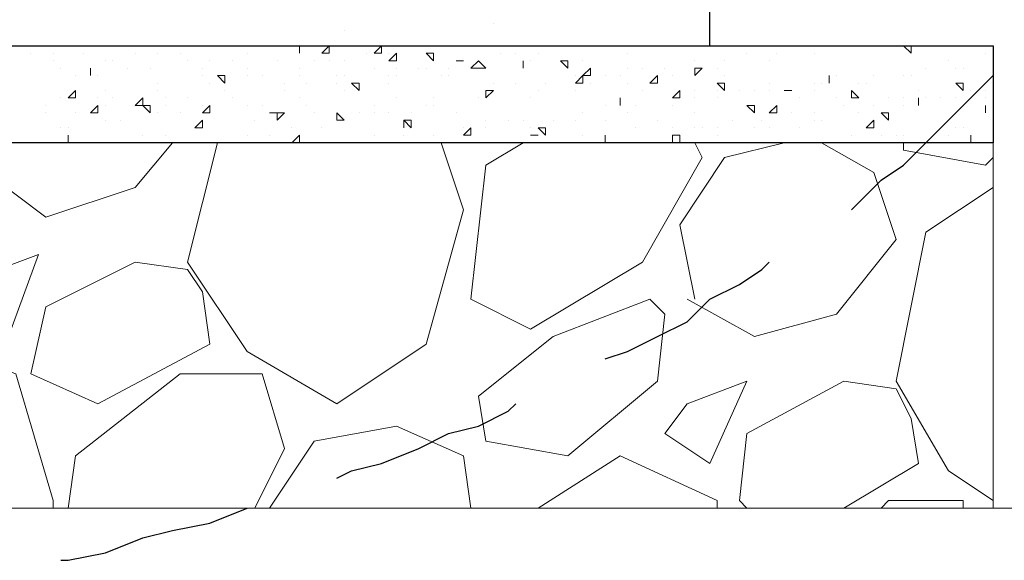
# Model space of a CAD drawing. Header units: metres. Extents: x 5.7 to 89.8, y 4 to 63.5.
# Tile 278 of 475: x 57.3 to 58.6, y 9.2 to 9.9. Entities that reach past the tile are written whole.
import ezdxf

# ---------------------------------------------------------------- set-up
doc = ezdxf.new("R2010")
doc.units = ezdxf.units.M
doc.header["$MEASUREMENT"] = 0
for name, color, linetype in [('PDF17_hatch', 7, 'Continuous'), ('PDF17_hatch-borshi', 7, 'Continuous'), ('PDF17_kaff', 7, 'Continuous'), ('PDF17_textt', 7, 'Continuous'), ('PDF17_wall', 7, 'Continuous')]:
    doc.layers.add(name, color=color, linetype=linetype)

msp = doc.modelspace()

# ---------------------------------------------------------------- linework, layer by layer
at = {"layer": 'PDF17_hatch', "lineweight": 25}
for points in [[(57.9349, 9.8688), (57.9349, 9.8688)], [(57.7423, 9.8591), (57.7423, 9.8591)], [(57.4341, 9.8399), (57.4341, 9.8399)], [(57.5593, 9.8399), (57.5593, 9.8399)], [(57.7037, 9.8399), (57.7037, 9.8399)]]:
    msp.add_lwpolyline(points, dxfattribs=at)
at = {"layer": 'PDF17_hatch-borshi', "lineweight": 18}
for points in [[(57.3377, 9.8302), (57.3377, 9.8302)], [(57.3474, 9.8399), (57.3474, 9.8399)], [(57.3666, 9.8302), (57.3666, 9.8302)], [(57.4052, 9.8302), (57.4052, 9.8302)], [(57.4726, 9.8302), (57.4726, 9.8302)], [(57.5015, 9.8302), (57.5015, 9.8302)], [(57.5304, 9.8302), (57.5304, 9.8302)], [(57.617, 9.8302), (57.617, 9.8302)], [(57.6845, 9.8399), (57.6845, 9.8399)], [(57.7711, 9.8302), (57.7711, 9.8302)], [(57.8, 9.8302), (57.8, 9.8302)], [(57.9445, 9.8302), (57.9445, 9.8302)], [(57.9638, 9.8302), (57.9638, 9.8302)], [(57.9927, 9.8302), (57.9927, 9.8302)], [(58.1082, 9.8302), (58.1082, 9.8302)], [(58.2623, 9.8302), (58.2623, 9.8302)], [(58.2623, 9.8302), (58.2623, 9.8302)], [(58.3009, 9.8302), (58.3009, 9.8302)], [(58.349, 9.8302), (58.349, 9.8302)], [(58.4068, 9.8399), (58.4068, 9.8399)], [(58.4646, 9.8399), (58.4646, 9.8399)], [(58.4646, 9.8399), (58.4742, 9.8302), (58.4742, 9.8399)], [(58.5705, 9.8302), (58.5705, 9.8302)], [(57.3666, 9.8206), (57.3666, 9.8206)], [(57.4341, 9.8206), (57.4341, 9.8206)], [(57.4437, 9.8206), (57.4437, 9.8206)], [(57.54, 9.8206), (57.54, 9.8206)], [(57.5689, 9.8206), (57.5689, 9.8206)], [(57.5978, 9.8206), (57.5978, 9.8206)], [(57.6556, 9.8206), (57.6556, 9.8206)], [(57.7037, 9.8206), (57.7037, 9.8206)], [(57.723, 9.8206), (57.723, 9.8206)], [(57.7423, 9.8206), (57.7423, 9.8206)], [(57.8867, 9.8206), (57.8867, 9.8206)], [(57.8867, 9.8206), (57.8867, 9.8206)], [(57.983, 9.8206), (57.983, 9.8206)], [(58.0505, 9.8206), (58.0505, 9.8206)], [(58.1949, 9.8206), (58.1949, 9.8206)], [(58.2334, 9.8206), (58.2334, 9.8206)], [(58.2912, 9.8206), (58.2912, 9.8206)], [(58.5224, 9.8206), (58.5224, 9.8206)], [(57.3763, 9.811), (57.3763, 9.811)], [(57.4148, 9.811), (57.4148, 9.811)], [(57.4629, 9.811), (57.4629, 9.811)], [(57.4918, 9.811), (57.4918, 9.811)], [(57.5593, 9.811), (57.5593, 9.811)], [(57.617, 9.811), (57.617, 9.811)], [(57.6845, 9.811), (57.6845, 9.811)], [(57.7808, 9.811), (57.7808, 9.811)], [(57.8097, 9.811), (57.8097, 9.811)], [(57.8386, 9.811), (57.8386, 9.811)], [(57.8482, 9.811), (57.8482, 9.811)], [(57.8771, 9.811), (57.8771, 9.811)], [(57.9156, 9.811), (57.9156, 9.811)], [(57.9252, 9.811), (57.9252, 9.811)], [(57.9734, 9.811), (57.9734, 9.811)], [(57.9734, 9.811), (57.9734, 9.811)], [(58.1082, 9.811), (58.1082, 9.811)], [(58.1275, 9.811), (58.1275, 9.811)], [(58.1564, 9.811), (58.1564, 9.811)], [(58.2238, 9.811), (58.2238, 9.811)], [(58.4935, 9.811), (58.4935, 9.811)], [(58.532, 9.811), (58.532, 9.811)], [(58.5416, 9.811), (58.5416, 9.811)], [(57.3955, 9.8014), (57.3955, 9.8014)], [(57.4244, 9.8014), (57.4244, 9.8014)], [(57.5015, 9.7917), (57.5015, 9.7917)], [(57.5593, 9.8014), (57.5593, 9.8014)], [(57.5689, 9.7917), (57.5689, 9.7917)], [(57.617, 9.8014), (57.617, 9.8014)], [(57.6363, 9.8014), (57.6363, 9.8014)], [(57.6652, 9.7917), (57.6652, 9.7917)], [(57.6845, 9.8014), (57.6845, 9.8014)], [(57.6941, 9.7917), (57.6941, 9.7917)], [(57.7326, 9.8014), (57.7326, 9.8014)], [(57.7326, 9.7917), (57.7326, 9.7917)], [(57.7423, 9.8014), (57.7423, 9.8014)], [(57.8, 9.8014), (57.8, 9.8014)], [(57.8, 9.7917), (57.8, 9.7917)], [(57.8097, 9.8014), (57.8097, 9.8014)], [(57.8675, 9.8014), (57.8675, 9.8014)], [(57.8771, 9.8014), (57.8771, 9.8014)], [(57.9349, 9.7917), (57.9349, 9.7917)], [(57.9638, 9.7917), (57.9638, 9.7917)], [(58.0023, 9.7917), (58.0023, 9.7917)], [(58.0023, 9.7917), (58.0023, 9.7917)], [(58.0408, 9.8014), (58.0408, 9.8014)], [(58.0601, 9.8014), (58.0601, 9.8014)], [(58.0601, 9.7917), (58.0601, 9.7917)], [(58.0793, 9.8014), (58.0793, 9.8014)], [(58.0986, 9.8014), (58.0986, 9.8014)], [(58.1082, 9.7917), (58.1082, 9.7917)], [(58.166, 9.8014), (58.166, 9.8014)], [(58.166, 9.8014), (58.166, 9.8014)], [(58.2334, 9.8014), (58.2334, 9.8014)], [(58.2912, 9.7917), (58.2912, 9.7917)], [(58.349, 9.7917), (58.349, 9.7917)], [(58.3587, 9.7917), (58.3587, 9.7917)], [(58.3683, 9.8014), (58.3683, 9.8014)], [(58.3779, 9.8014), (58.3779, 9.8014)], [(58.4068, 9.7917), (58.4068, 9.7917)], [(58.4164, 9.7917), (58.4164, 9.7917)], [(58.4261, 9.8014), (58.4261, 9.8014)], [(58.4646, 9.8014), (58.4646, 9.8014)], [(58.4742, 9.8014), (58.4742, 9.8014)], [(57.4341, 9.7821), (57.4341, 9.7821)], [(57.5015, 9.7821), (57.5015, 9.7821)], [(57.5882, 9.7821), (57.5882, 9.7821)], [(57.6652, 9.7821), (57.6652, 9.7821)], [(57.7423, 9.7821), (57.7423, 9.7821)], [(57.9252, 9.7821), (57.9252, 9.7821)], [(57.9927, 9.7821), (57.9927, 9.7821)], [(58.0408, 9.7821), (58.0408, 9.7821)], [(58.1275, 9.7821), (58.1275, 9.7821)], [(58.1949, 9.7821), (58.1949, 9.7821)], [(58.2238, 9.7821), (58.2238, 9.7821)], [(58.2527, 9.7821), (58.2527, 9.7821)], [(58.272, 9.7821), (58.272, 9.7821)], [(58.2912, 9.7821), (58.2912, 9.7821)], [(58.3201, 9.7821), (58.3201, 9.7821)], [(58.3201, 9.7821), (58.3201, 9.7821)], [(58.349, 9.7821), (58.349, 9.7821)], [(58.3972, 9.7821), (58.3972, 9.7821)], [(58.4839, 9.7821), (58.4839, 9.7821)], [(58.5416, 9.7821), (58.5416, 9.7821)], [(58.5513, 9.7821), (58.5513, 9.7821)], [(58.5705, 9.7821), (58.5705, 9.7821)], [(57.3763, 9.7725), (57.3763, 9.7725)], [(57.3763, 9.7725), (57.3763, 9.7725)], [(57.4244, 9.7725), (57.4244, 9.7725)], [(57.4437, 9.7725), (57.4437, 9.7725)], [(57.5111, 9.7725), (57.5111, 9.7725)], [(57.54, 9.7725), (57.54, 9.7725)], [(57.5978, 9.7725), (57.5978, 9.7725)], [(57.6845, 9.7725), (57.6845, 9.7725)], [(57.8097, 9.7725), (57.8097, 9.7725)], [(57.8578, 9.7725), (57.8578, 9.7725)], [(57.9156, 9.7725), (57.9156, 9.7725)], [(57.9252, 9.7725), (57.9252, 9.7725)], [(57.983, 9.7725), (57.983, 9.7725)], [(58.0986, 9.7725), (58.0986, 9.7725)], [(58.1949, 9.7725), (58.1949, 9.7725)], [(58.2238, 9.7725), (58.2238, 9.7725)], [(58.3298, 9.7725), (58.3298, 9.7725)], [(58.3779, 9.7725), (58.3779, 9.7725)], [(58.4453, 9.7725), (58.4453, 9.7725)], [(58.4646, 9.7725), (58.4646, 9.7725)], [(58.4935, 9.7725), (58.4935, 9.7725)], [(58.4935, 9.7725), (58.4935, 9.7725)], [(58.5128, 9.7725), (58.5128, 9.7725)], [(58.532, 9.7725), (58.532, 9.7725)], [(58.5705, 9.7725), (58.5705, 9.7725)], [(57.357, 9.7628), (57.357, 9.7628)], [(57.357, 9.7532), (57.357, 9.7532)], [(57.3955, 9.7532), (57.3955, 9.7532)], [(57.4341, 9.7628), (57.4341, 9.7628)], [(57.5015, 9.7532), (57.5015, 9.7532)], [(57.5111, 9.7628), (57.5111, 9.7628)], [(57.5304, 9.7532), (57.5304, 9.7532)], [(57.5593, 9.7628), (57.5593, 9.7628)], [(57.5689, 9.7628), (57.5689, 9.7628)], [(57.617, 9.7628), (57.617, 9.7628)], [(57.6363, 9.7628), (57.6363, 9.7628)], [(57.6556, 9.7532), (57.6556, 9.7532)], [(57.6941, 9.7628), (57.6941, 9.7628)], [(57.7037, 9.7532), (57.7037, 9.7532)], [(57.7615, 9.7532), (57.7615, 9.7532)], [(57.7808, 9.7628), (57.7808, 9.7628)], [(57.7808, 9.7532), (57.7808, 9.7532)], [(57.8, 9.7532), (57.8, 9.7532)], [(57.8289, 9.7532), (57.8289, 9.7532)], [(57.8482, 9.7628), (57.8482, 9.7628)], [(57.8578, 9.7628), (57.8578, 9.7628)], [(57.8867, 9.7532), (57.8867, 9.7532)], [(58.0505, 9.7532), (58.0505, 9.7532)], [(58.0793, 9.7628), (58.0793, 9.7628)], [(58.1082, 9.7532), (58.1082, 9.7532)], [(58.1179, 9.7628), (58.1179, 9.7628)], [(58.166, 9.7628), (58.166, 9.7628)], [(58.1949, 9.7532), (58.1949, 9.7532)], [(58.2623, 9.7628), (58.2623, 9.7628)], [(58.3201, 9.7532), (58.3201, 9.7532)], [(58.349, 9.7532), (58.349, 9.7532)], [(58.3875, 9.7628), (58.3875, 9.7628)], [(58.4068, 9.7532), (58.4068, 9.7532)], [(58.4261, 9.7628), (58.4261, 9.7628)], [(58.4646, 9.7628), (58.4646, 9.7628)], [(58.4839, 9.7628), (58.4839, 9.7628)], [(58.5705, 9.7532), (58.5705, 9.7532)], [(57.4341, 9.7436), (57.4341, 9.7436)], [(57.4533, 9.7436), (57.4533, 9.7436)], [(57.6267, 9.7436), (57.6267, 9.7436)], [(57.6556, 9.7436), (57.6556, 9.7436)], [(57.7423, 9.7436), (57.7423, 9.7436)], [(57.9252, 9.7436), (57.9252, 9.7436)], [(57.9541, 9.7436), (57.9541, 9.7436)], [(57.9734, 9.7436), (57.9734, 9.7436)], [(58.0119, 9.7436), (58.0119, 9.7436)], [(58.0408, 9.7436), (58.0408, 9.7436)], [(58.0793, 9.7436), (58.0793, 9.7436)], [(58.1468, 9.7436), (58.1468, 9.7436)], [(58.2431, 9.7436), (58.2431, 9.7436)], [(58.2816, 9.7436), (58.2816, 9.7436)], [(58.349, 9.7436), (58.349, 9.7436)], [(58.3587, 9.7436), (58.3587, 9.7436)], [(58.5802, 9.7436), (58.5802, 9.7436)], [(57.3763, 9.7339), (57.3763, 9.7339)], [(57.3859, 9.7339), (57.3859, 9.7339)], [(57.5593, 9.7339), (57.5593, 9.7339)], [(57.6748, 9.7339), (57.6748, 9.7339)], [(57.7134, 9.7339), (57.7134, 9.7339)], [(57.8193, 9.7339), (57.8193, 9.7339)], [(57.8964, 9.7339), (57.8964, 9.7339)], [(57.9252, 9.7339), (57.9252, 9.7339)], [(57.983, 9.7339), (57.983, 9.7339)], [(58.1179, 9.7339), (58.1179, 9.7339)], [(58.166, 9.7339), (58.166, 9.7339)], [(58.1949, 9.7339), (58.1949, 9.7339)], [(58.2046, 9.7339), (58.2046, 9.7339)], [(58.2238, 9.7339), (58.2238, 9.7339)], [(58.272, 9.7339), (58.272, 9.7339)], [(58.2912, 9.7339), (58.2912, 9.7339)], [(58.3298, 9.7339), (58.3298, 9.7339)], [(58.5128, 9.7339), (58.5128, 9.7339)], [(58.532, 9.7339), (58.532, 9.7339)], [(58.5416, 9.7339), (58.5416, 9.7339)], [(57.2703, 9.7147), (57.28, 9.6761), (57.357, 9.6184), (57.4726, 9.6569), (57.5207, 9.7147)], [(57.3859, 9.7243), (57.3859, 9.7243)], [(57.4822, 9.7243), (57.4822, 9.7243)], [(57.5111, 9.7243), (57.5111, 9.7243)], [(57.5785, 9.7147), (57.54, 9.5606), (57.617, 9.445), (57.7326, 9.3776), (57.8482, 9.4546), (57.8964, 9.628), (57.8675, 9.7147)], [(57.5593, 9.7147), (57.5593, 9.7147)], [(57.617, 9.7243), (57.617, 9.7243)], [(57.6459, 9.7243), (57.6459, 9.7243)], [(57.6748, 9.7147), (57.6845, 9.7243), (57.6845, 9.7147)], [(57.7808, 9.7243), (57.7808, 9.7243)], [(57.8193, 9.7243), (57.8193, 9.7243)], [(57.8578, 9.7243), (57.8578, 9.7243)], [(58.1949, 9.7147), (58.2046, 9.6954), (58.1275, 9.5606), (57.983, 9.4739), (57.906, 9.5124), (57.9252, 9.6858), (57.9734, 9.7147)], [(57.9927, 9.7243), (57.9927, 9.7243)], [(58.0505, 9.7243), (58.0505, 9.7243)], [(58.089, 9.7147), (58.089, 9.7147)], [(58.166, 9.7147), (58.166, 9.7243), (58.1757, 9.7243), (58.1757, 9.7147)], [(58.166, 9.7243), (58.166, 9.7243)], [(58.1949, 9.5124), (58.1757, 9.6087), (58.2334, 9.6954), (58.3105, 9.7147)], [(58.1853, 9.5124), (58.272, 9.4643), (58.3779, 9.4932), (58.455, 9.5895), (58.4261, 9.6761), (58.3587, 9.7147)], [(58.2238, 9.7243), (58.2238, 9.7243)], [(58.3972, 9.7243), (58.3972, 9.7243)], [(58.4357, 9.7243), (58.4357, 9.7243)], [(58.455, 9.7243), (58.455, 9.7243)], [(58.4646, 9.7243), (58.4646, 9.7243)], [(58.4646, 9.7243), (58.4646, 9.7243)], [(58.5802, 9.6954), (58.5705, 9.6858), (58.4646, 9.705), (58.4646, 9.7147)], [(58.5224, 9.7243), (58.5224, 9.7243)], [(58.5802, 9.6569), (58.4935, 9.5991), (58.455, 9.4065), (58.5224, 9.2909), (58.5802, 9.2524)], [(57.3666, 9.2427), (57.3666, 9.2524), (57.3185, 9.4161), (57.1836, 9.4643), (57.0488, 9.3872), (57.0199, 9.2427)], [(57.3859, 9.2427), (57.3955, 9.3102), (57.5304, 9.4161), (57.6363, 9.4161), (57.6652, 9.3198), (57.6267, 9.2427)], [(58.3875, 9.2427), (58.4839, 9.3005), (58.4742, 9.3583), (58.455, 9.3968), (58.3875, 9.4065), (58.2623, 9.3391), (58.2527, 9.2524), (58.2623, 9.2427)], [(57.906, 9.2427), (57.8964, 9.3102), (57.8097, 9.3487), (57.7037, 9.3294), (57.6459, 9.2427)], [(58.2238, 9.2427), (58.2238, 9.2524), (58.0986, 9.3102), (57.9927, 9.2427)], [(58.4357, 9.2427), (58.4453, 9.2524), (58.5416, 9.2524), (58.5416, 9.2427)]]:
    msp.add_lwpolyline(points, dxfattribs=at)
for points in [[(57.6845, 9.8399), (57.6845, 9.8302)], [(57.723, 9.8399), (57.723, 9.8302), (57.7134, 9.8302)], [(57.7904, 9.8302), (57.7808, 9.8302), (57.7904, 9.8399)], [(57.8097, 9.8302), (57.8097, 9.8206), (57.8, 9.8206)], [(57.8578, 9.8302), (57.8578, 9.8206), (57.8482, 9.8302)], [(57.8867, 9.8206), (57.8964, 9.8206)], [(57.9252, 9.811), (57.906, 9.811), (57.9156, 9.8206)], [(57.9734, 9.8206), (57.9734, 9.811)], [(58.0312, 9.8206), (58.0312, 9.811), (58.0216, 9.8206)], [(57.4148, 9.811), (57.4148, 9.8014)], [(58.0601, 9.811), (58.0601, 9.8014), (58.0505, 9.8014)], [(58.2046, 9.811), (58.1949, 9.8014), (58.1949, 9.811)], [(57.5882, 9.8014), (57.5882, 9.7917), (57.5785, 9.8014)], [(57.7615, 9.7917), (57.7615, 9.7821), (57.7519, 9.7917)], [(58.0505, 9.7917), (58.0408, 9.7917), (58.0505, 9.8014)], [(58.1468, 9.8014), (58.1468, 9.7917), (58.1371, 9.7917)], [(58.2334, 9.7917), (58.2334, 9.7821), (58.2238, 9.7917)], [(58.3683, 9.8014), (58.3683, 9.7917)], [(58.5416, 9.7917), (58.5416, 9.7821), (58.532, 9.7917)], [(57.3955, 9.7821), (57.3955, 9.7725), (57.3859, 9.7725)], [(57.9349, 9.7821), (57.9252, 9.7725), (57.9252, 9.7821)], [(58.1757, 9.7725), (58.166, 9.7725), (58.1757, 9.7821)], [(58.3201, 9.7821), (58.3105, 9.7821)], [(58.3972, 9.7821), (58.4068, 9.7725), (58.3972, 9.7725)], [(57.4822, 9.7725), (57.4822, 9.7628), (57.4726, 9.7628)], [(58.0986, 9.7725), (58.0986, 9.7628)], [(58.4839, 9.7725), (58.4839, 9.7628)], [(57.4244, 9.7532), (57.4148, 9.7532), (57.4244, 9.7628)], [(57.4918, 9.7628), (57.4918, 9.7532), (57.4822, 9.7628)], [(57.5689, 9.7628), (57.5689, 9.7532), (57.5593, 9.7532)], [(57.6556, 9.7532), (57.6459, 9.7532)], [(57.6652, 9.7532), (57.6556, 9.7436), (57.6556, 9.7532)], [(57.7326, 9.7532), (57.7423, 9.7436), (57.7326, 9.7436)], [(58.272, 9.7628), (58.272, 9.7532), (58.2623, 9.7628)], [(58.3009, 9.7532), (58.2912, 9.7532), (58.3009, 9.7628)], [(58.4453, 9.7532), (58.4453, 9.7436), (58.4357, 9.7532)], [(58.5705, 9.7628), (58.5705, 9.7532)], [(57.5593, 9.7339), (57.5496, 9.7339), (57.5593, 9.7436)], [(57.8193, 9.7436), (57.8193, 9.7339)], [(57.8289, 9.7436), (57.8289, 9.7339), (57.8193, 9.7436)], [(58.4261, 9.7339), (58.4164, 9.7339), (58.4261, 9.7436)], [(57.906, 9.7339), (57.906, 9.7243), (57.8964, 9.7243)], [(58.0023, 9.7339), (58.0023, 9.7243), (57.9927, 9.7339)], [(57.3859, 9.7243), (57.3859, 9.7147)], [(57.9927, 9.7243), (57.983, 9.7243)], [(58.0793, 9.7243), (58.0793, 9.7147)], [(58.5513, 9.7243), (58.5513, 9.7147)], [(57.2703, 9.5413), (57.2414, 9.5028), (57.3089, 9.4643), (57.3474, 9.5702)], [(57.54, 9.5509), (57.4726, 9.5606), (57.357, 9.5028), (57.3377, 9.4161), (57.4244, 9.3776), (57.5689, 9.4546), (57.5593, 9.522)], [(57.9156, 9.3872), (58.0119, 9.4643), (58.1371, 9.5124), (58.1564, 9.4932), (58.1468, 9.4065), (58.0312, 9.3102), (57.9252, 9.3294)], [(58.1853, 9.3776), (58.1564, 9.3391), (58.2142, 9.3005), (58.2623, 9.4065)]]:
    msp.add_lwpolyline(points, close=True, dxfattribs=at)
at = {"layer": 'PDF17_kaff', "lineweight": 30}
msp.add_lwpolyline([(54.092, 9.7147), (54.092, 9.8399), (58.5802, 9.8399), (58.5802, 9.7147)], close=True, dxfattribs=at)
at = {"layer": 'PDF17_kaff', "lineweight": 20}
for points in [[(58.5802, 9.7147), (58.5802, 9.2427)], [(58.7728, 9.2427), (53.7357, 9.2427)]]:
    msp.add_lwpolyline(points, dxfattribs=at)
at = {"layer": 'PDF17_textt', "lineweight": 30}
for points in [[(58.3972, 9.628), (58.4068, 9.6376), (58.4357, 9.6665), (58.4646, 9.6858), (58.4935, 9.7147), (58.5128, 9.7339), (58.5416, 9.7628), (58.5609, 9.7821), (58.5802, 9.8014)], [(58.0793, 9.4354), (58.1082, 9.445), (58.1468, 9.4643), (58.1853, 9.4835), (58.2142, 9.5124), (58.2527, 9.5317), (58.2816, 9.5509), (58.2912, 9.5606)], [(57.7326, 9.2813), (57.7519, 9.2909), (57.7904, 9.3005), (57.8386, 9.3198), (57.8771, 9.3391), (57.9156, 9.3487), (57.9541, 9.3679), (57.9638, 9.3776)], [(57.3763, 9.1753), (57.3859, 9.1753), (57.4341, 9.185), (57.4822, 9.2042), (57.5207, 9.2138), (57.5689, 9.2235), (57.617, 9.2427)]]:
    msp.add_lwpolyline(points, dxfattribs=at)
at = {"layer": 'PDF17_wall', "lineweight": 25}
msp.add_lwpolyline([(58.2142, 9.8399), (58.2142, 11.2557), (57.8675, 11.2557), (57.8675, 10.1288), (54.8047, 10.1288), (54.8047, 11.2557), (54.8047, 11.1786)], dxfattribs=at)

doc.saveas('drawing.dxf')
